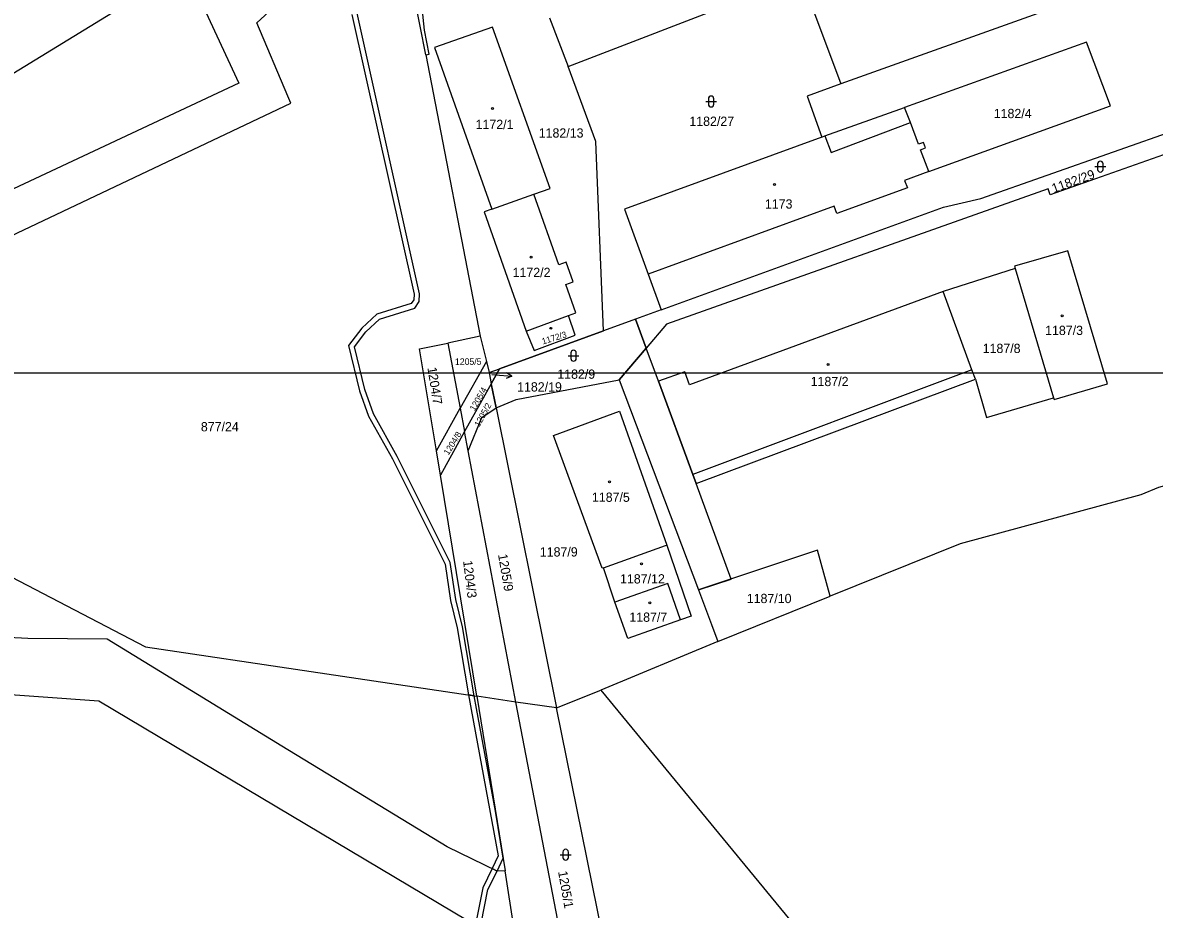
# Model space of a CAD drawing. Extents: x -869103 to -863415, y -1015889 to -1012477.
# Drawn here: x -866077.6 to -865869.7, y -1013598.4 to -1013435.7 of the extents above; entities that cross this region are included whole.
import ezdxf

# ---------------------------------------------------------------- set-up
doc = ezdxf.new("R2010")
doc.units = 0
for name, color, linetype in [('Hranice parcel', 7, 'Continuous'), ('ML1000', 7, 'Continuous'), ('Parcelní čísla', 7, 'Continuous'), ('Pop  PČ popisy', 7, 'Continuous'), ('Vnitřní kresba', 7, 'Continuous'), ('Věcná břemena k části', 7, 'Continuous'), ('Značky budov', 7, 'Continuous'), ('Značky kultur', 7, 'Continuous')]:
    doc.layers.add(name, color=color, linetype=linetype)

msp = doc.modelspace()

# ---------------------------------------------------------------- linework, layer by layer
at = {"layer": 'Hranice parcel'}
for p, q in [((-866003.54, -1013441.55), (-866013.02, -1013392.64)), ((-865977.38, -1013443.75), (-865934.66, -1013427.25)), ((-865933.46, -1013430.41), (-865927.31, -1013446.93)), ((-865980.84, -1013434.81), (-865977.38, -1013443.75)), ((-865901.59, -1013467.95), (-865815.11, -1013437.49)), ((-866003.54, -1013441.55), (-865993.53, -1013493.22)), ((-865991.4, -1013469.89), (-865983.72, -1013467.18)), ((-865895.29, -1013480.81), (-865908.54, -1013485.01)), ((-865895.29, -1013480.81), (-865888.27, -1013504.51)), ((-865962.68, -1013481.87), (-865960.29, -1013488.4)), ((-865985.1, -1013492.31), (-865977.32, -1013489.42)), ((-865960.29, -1013488.4), (-865965.04, -1013490.13)), ((-865965.04, -1013490.13), (-865970.89, -1013492.26)), ((-865965.04, -1013490.13), (-865963.07, -1013495.43)), ((-865993.53, -1013493.22), (-865999.47, -1013494.49)), ((-865993.53, -1013493.22), (-865992.41, -1013497.86)), ((-865989.97, -1013499.2), (-865970.89, -1013492.26)), ((-865999.47, -1013494.49), (-865997.21, -1013506.45)), ((-865963.07, -1013495.43), (-865968.01, -1013501.25)), ((-865992.41, -1013497.86), (-865997.21, -1013506.45)), ((-865992.41, -1013497.86), (-865991.91, -1013499.91)), ((-865991.91, -1013499.91), (-865989.97, -1013499.2)), ((-865991.91, -1013499.91), (-865991.51, -1013501.95)), ((-865991.51, -1013501.95), (-865989.97, -1013499.2)), ((-865991.51, -1013501.95), (-865996.4, -1013510.75)), ((-865990.63, -1013506.35), (-865991.51, -1013501.95)), ((-865968.01, -1013501.25), (-865953.46, -1013539.79)), ((-865990.63, -1013506.35), (-865979.5, -1013561.45)), ((-866001.59, -1013514.29), (-865997.21, -1013506.45)), ((-865997.21, -1013506.45), (-865996.4, -1013510.75)), ((-865996.4, -1013510.75), (-866000.85, -1013518.76)), ((-865995.74, -1013514.25), (-865996.4, -1013510.75)), ((-866000.85, -1013518.76), (-866001.59, -1013514.29)), ((-865987.01, -1013560.38), (-865995.74, -1013514.25)), ((-865994.18, -1013559.3), (-866000.85, -1013518.76)), ((-865968.8, -1013542.07), (-865970.89, -1013535.72)), ((-865949.89, -1013549.26), (-865929.26, -1013540.95)), ((-865949.89, -1013549.26), (-865971.4, -1013558.2)), ((-865979.5, -1013561.45), (-865971.4, -1013558.2)), ((-865971.4, -1013558.2), (-865927.41, -1013611.63)), ((-865987.01, -1013560.38), (-865994.18, -1013559.3)), ((-865994.18, -1013559.3), (-865988.96, -1013591.36)), ((-865979.5, -1013561.45), (-865987.01, -1013560.38)), ((-865969.16, -1013612.6), (-865979.5, -1013561.45)), ((-865987.33, -1013602.05), (-865988.96, -1013591.36))]:
    msp.add_line(p, q, dxfattribs=at)
for points in [[(-865864.03, -1013387.52), (-865852.37, -1013420.1), (-865927.31, -1013446.93)], [(-866096.65, -1013487.64), (-866096.53, -1013487.9), (-866084.5, -1013483.17), (-866084.93, -1013482.11), (-866086.54, -1013478.07), (-866085.78, -1013477.7), (-866028.31, -1013450.48), (-866028.88, -1013449.14), (-866034.54, -1013435.69), (-866010.91, -1013413.99), (-866020.61, -1013402.33)], [(-866025.3, -1013408.48), (-866020.91, -1013413.14), (-866031.47, -1013422.67), (-866043.94, -1013433.74), (-866037.89, -1013446.79), (-866093.15, -1013472.68), (-866118.24, -1013484.3), (-866141, -1013494.55), (-866156.39, -1013498.17), (-866151.37, -1013522.41), (-866188.94, -1013529.39), (-866190.57, -1013542.38)], [(-866027.13, -1013410.87), (-866051.29, -1013427.81), (-866095.23, -1013454.71), (-866169.78, -1013486.11), (-866232.42, -1013502.84), (-866288.75, -1013508.78), (-866345.83, -1013510.51), (-866417.43, -1013512.85), (-866474.48, -1013511.3), (-866529.02, -1013509.82), (-866570.34, -1013511.78), (-866600.51, -1013516.02), (-866601.84, -1013516.35)], [(-866003.54, -1013441.55), (-866002.92, -1013441.47), (-866003.77, -1013437.05), (-866004.53, -1013429.95), (-865995.34, -1013426.95), (-865991.58, -1013429.57), (-865988.23, -1013433.61), (-865982.16, -1013431.43)], [(-865983.72, -1013467.18), (-865980.71, -1013466.1), (-865991.31, -1013436.53), (-866001.91, -1013440.22), (-865991.4, -1013469.89)], [(-865815.11, -1013437.49), (-865813.95, -1013440.83), (-865888.89, -1013467.3), (-865889.26, -1013466.16)], [(-865911.18, -1013463.01), (-865877.79, -1013450.93), (-865882.2, -1013439.28), (-865915.6, -1013451.24)], [(-865970.89, -1013492.26), (-865972.3, -1013457.5), (-865977.38, -1013443.75)], [(-865927.31, -1013446.93), (-865933.52, -1013449.16), (-865930.82, -1013456.69)], [(-865930.82, -1013456.69), (-865930.23, -1013456.47), (-865915.6, -1013451.24)], [(-865911.18, -1013463.01), (-865912.68, -1013458.99), (-865911.79, -1013458.66), (-865912.16, -1013457.65), (-865913.05, -1013457.98), (-865914.52, -1013453.98), (-865915.6, -1013451.24)], [(-865930.82, -1013456.69), (-865967.05, -1013469.93), (-865962.68, -1013481.87)], [(-865911.18, -1013463.01), (-865915.6, -1013464.63), (-865915.1, -1013465.99), (-865928.05, -1013470.73), (-865928.54, -1013469.37), (-865962.68, -1013481.87)], [(-865889.26, -1013466.16), (-865959.3, -1013491), (-865963.07, -1013495.43)], [(-865977.32, -1013489.42), (-865976, -1013488.92), (-865977.84, -1013483.74), (-865976.47, -1013483.26), (-865977.75, -1013479.66), (-865979.11, -1013480.15), (-865983.72, -1013467.18)], [(-865960.29, -1013488.4), (-865908.47, -1013469.54), (-865901.59, -1013467.95)], [(-865991.4, -1013469.89), (-865992.81, -1013470.39), (-865985.1, -1013492.31)], [(-865888.27, -1013504.51), (-865888.16, -1013504.87), (-865878.37, -1013501.97), (-865885.61, -1013477.56), (-865895.41, -1013480.4), (-865895.29, -1013480.81)], [(-865908.54, -1013485.01), (-865955.08, -1013502.14), (-865955.94, -1013499.79), (-865960.81, -1013501.5), (-865954.51, -1013518.59), (-865953.89, -1013520.28), (-865902.62, -1013501.11)], [(-865758.27, -1013485.61), (-865798.53, -1013494.58), (-865850.2, -1013515.38), (-865854.19, -1013516.98), (-865868.99, -1013521.02), (-865872.25, -1013522.32), (-865905.38, -1013531.33), (-865929.26, -1013540.95)], [(-865902.62, -1013501.11), (-865903.24, -1013499.42), (-865908.54, -1013485.01)], [(-865985.1, -1013492.31), (-865983.66, -1013495.87), (-865976.13, -1013493.02), (-865977.32, -1013489.42)], [(-866001.59, -1013514.29), (-866004.67, -1013495.56), (-865999.47, -1013494.49)], [(-865990.63, -1013506.35), (-865986.93, -1013504.86), (-865968.01, -1013501.25)], [(-865902.62, -1013501.11), (-865900.6, -1013508.16), (-865888.27, -1013504.51)], [(-865995.74, -1013514.25), (-865993.23, -1013508.12), (-865990.63, -1013506.35)], [(-865970.89, -1013535.72), (-865971.13, -1013535.8), (-865980.05, -1013511.48), (-865967.96, -1013507.01), (-865959.28, -1013531.56)], [(-865987.63, -1013605.41), (-866063.57, -1013560.19), (-866119.86, -1013556.2), (-866122.52, -1013557.7), (-866122.52, -1013563.52), (-866131.66, -1013563.34), (-866131.51, -1013556.92), (-866133.13, -1013555.34), (-866191.03, -1013550.61), (-866207.19, -1013548.75), (-866314.5, -1013533.42), (-866315.91, -1013539.8), (-866329.66, -1013538.05), (-866384.1, -1013528.98), (-866392.18, -1013528.26), (-866461.96, -1013527.16), (-866575.54, -1013558.84), (-866583.33, -1013563.76)], [(-865970.89, -1013535.72), (-865959.52, -1013531.64), (-865959.28, -1013531.56)], [(-865959.28, -1013531.56), (-865954.82, -1013544.6), (-865956.74, -1013545.28)], [(-865929.26, -1013540.95), (-865931.63, -1013532.53), (-865953.46, -1013539.79)], [(-866085.47, -1013534.37), (-866055.02, -1013550.24), (-865994.18, -1013559.3)], [(-865956.74, -1013545.28), (-865959.1, -1013538.63), (-865968.8, -1013542.07)], [(-865953.46, -1013539.79), (-865951.06, -1013546.14), (-865949.89, -1013549.26)], [(-865956.74, -1013545.28), (-865966.44, -1013548.72), (-865968.8, -1013542.07)], [(-865988.96, -1013591.36), (-865990.41, -1013591.43), (-865999.58, -1013586.93), (-866029.94, -1013568.48), (-866062.04, -1013548.82), (-866076.6, -1013548.73), (-866086.17, -1013548.24)], [(-865964.35, -1013636.4), (-865966.53, -1013634.97), (-865972.37, -1013629.29), (-865975.64, -1013619.6), (-865987.01, -1013560.38)]]:
    msp.add_lwpolyline(points, dxfattribs=at)
at = {"layer": 'ML1000'}
msp.add_lwpolyline([(-866250, -1013000), (-865625, -1013000), (-865625, -1013500), (-866250, -1013500)], close=True, dxfattribs=at)
at = {"layer": 'Pop  PČ popisy'}
for p, q in [((-865987.76, -1013500.57), (-865988.71, -1013499.98)), ((-865991.43, -1013500.26), (-865990.75, -1013500.31)), ((-865990.75, -1013500.31), (-865987.76, -1013500.57)), ((-865987.76, -1013500.57), (-865988.8, -1013500.98))]:
    msp.add_line(p, q, dxfattribs=at)
at = {"layer": 'Vnitřní kresba'}
for p, q in [((-865929.09, -1013459.5), (-865914.52, -1013453.98)), ((-865930.23, -1013456.47), (-865929.09, -1013459.5)), ((-865903.24, -1013499.42), (-865954.51, -1013518.59))]:
    msp.add_line(p, q, dxfattribs=at)
at = {"layer": 'Věcná břemena k části'}
msp.add_lwpolyline([(-866017.12, -1013434.19), (-866005.66, -1013485.5), (-866005.73, -1013486.55), (-866006.19, -1013487.25), (-866012.55, -1013489.18), (-866015.3, -1013491.73), (-866017.73, -1013494.96), (-866015.69, -1013503.27), (-866014.06, -1013507.88), (-866009.65, -1013515.76), (-865999.99, -1013535.06), (-865998.97, -1013541.74), (-865997.74, -1013546.76), (-865995.67, -1013559.08), (-865994.63, -1013559.23), (-865996.76, -1013546.56), (-865997.99, -1013541.54), (-865999.03, -1013534.76), (-866008.77, -1013515.3), (-866013.14, -1013507.46), (-866014.73, -1013502.99), (-866016.65, -1013495.18), (-866014.56, -1013492.41), (-866012.03, -1013490.08), (-866005.55, -1013488.11), (-866004.75, -1013486.87), (-866004.66, -1013485.42), (-866016.16, -1013433.93)], dxfattribs=at)
for points in [[(-865991.51, -1013501.95), (-865990.63, -1013506.35), (-865986.93, -1013504.86), (-865968.01, -1013501.25), (-865963.07, -1013495.43), (-865965.04, -1013490.13), (-865970.89, -1013492.26), (-865989.97, -1013499.2)], [(-865963.07, -1013495.43), (-865968.01, -1013501.25), (-865953.46, -1013539.79), (-865947.46, -1013537.8), (-865953.89, -1013520.28), (-865954.51, -1013518.59), (-865960.81, -1013501.5)], [(-865995.22, -1013561.74), (-865990.24, -1013588.6), (-865991.37, -1013590.96), (-865990.41, -1013591.43), (-865989.34, -1013589.05), (-865990.74, -1013580.42), (-865994.24, -1013561.56), (-865994.63, -1013559.23), (-865995.67, -1013559.08)], [(-865991.37, -1013590.96), (-865993.07, -1013594.48), (-865994.43, -1013601.21), (-865994.29, -1013601.44), (-865992.5, -1013602.51), (-865993.37, -1013601.03), (-865992.11, -1013594.8), (-865990.41, -1013591.43)]]:
    msp.add_lwpolyline(points, close=True, dxfattribs=at)
at = {"layer": 'Značky budov'}
for centre in [(-865991.29, -1013451.43), (-865939.49, -1013465.39), (-865984.21, -1013478.71), (-865886.69, -1013489.47), (-865980.55, -1013491.78), (-865929.67, -1013498.44), (-865969.78, -1013519.98), (-865963.9, -1013535.01), (-865962.41, -1013542.17)]:
    msp.add_circle(centre, 0.175, dxfattribs=at)
at = {"layer": 'Značky kultur'}
for p, q in [((-865952.13, -1013450.15), (-865950.13, -1013450.15)), ((-865951.63, -1013449.65), (-865951.63, -1013450.65)), ((-865950.63, -1013450.65), (-865950.63, -1013449.65)), ((-865880.67, -1013462.1), (-865878.67, -1013462.1)), ((-865880.17, -1013461.6), (-865880.17, -1013462.6)), ((-865879.17, -1013462.6), (-865879.17, -1013461.6)), ((-865977.4, -1013496.81), (-865975.4, -1013496.81)), ((-865976.9, -1013496.31), (-865976.9, -1013497.31)), ((-865975.9, -1013497.31), (-865975.9, -1013496.31)), ((-865978.85, -1013588.41), (-865976.85, -1013588.41)), ((-865978.35, -1013587.91), (-865978.35, -1013588.91)), ((-865977.35, -1013588.91), (-865977.35, -1013587.91))]:
    msp.add_line(p, q, dxfattribs=at)
for centre, start, end in [((-865951.13, -1013449.65), 0, 180), ((-865951.13, -1013450.65), 180, 359.9879), ((-865879.67, -1013461.6), 0, 180), ((-865879.67, -1013462.6), 180, 359.9879), ((-865976.4, -1013496.31), 0, 180), ((-865976.4, -1013497.31), 180, 359.9879), ((-865977.85, -1013587.91), 0, 180), ((-865977.85, -1013588.91), 180, 359.9879)]:
    msp.add_arc(centre, 0.5, start, end, dxfattribs=at)

# ---------------------------------------------------------------- texts
at = {"layer": 'Parcelní čísla'}
for s, height, p in [('1182/4', 1.7, (-865899.24, -1013453.2)), ('1172/1', 1.7, (-865994.38, -1013455.2)), ('1182/27', 1.7, (-865955.13, -1013454.62)), ('1182/13', 1.7, (-865982.79, -1013456.77)), ('1173', 1.7, (-865941.26, -1013469.8)), ('1172/2', 1.7, (-865987.59, -1013482.37)), ('1187/3', 1.7, (-865889.8, -1013493.01)), ('1187/8', 1.7, (-865901.27, -1013496.31)), ('1205/5', 1.19, (-865998.17, -1013498.49)), ('1182/9', 1.7, (-865979.38, -1013501.04)), ('1182/19', 1.7, (-865986.76, -1013503.38)), ('1187/2', 1.7, (-865932.86, -1013502.39)), ('877/24', 1.7, (-866044.83, -1013510.69)), ('1187/5', 1.7, (-865973.02, -1013523.63)), ('1187/9', 1.7, (-865982.59, -1013533.67)), ('1187/12', 1.7, (-865967.86, -1013538.62)), ('1187/10', 1.7, (-865944.59, -1013542.22)), ('1187/7', 1.7, (-865966.15, -1013545.65))]:
    msp.add_text(s, height=height, dxfattribs=at).set_placement(p)
for s, height, rotation, p in [('1182/29', 1.7, 20, (-865888.23, -1013466.98)), ('1172/3', 1.139, 17, (-865982.02, -1013494.75)), ('1204/7', 1.7, 279, (-866003.24, -1013499.02)), ('1205/4', 1.139, 60, (-865994.56, -1013507.05)), ('1205/2', 1.139, 61, (-865993.69, -1013509.96)), ('1204/8', 1.139, 58, (-865999.36, -1013515.15)), ('1205/9', 1.7, 280, (-865990.28, -1013533.33)), ('1204/3', 1.7, 277, (-865996.69, -1013534.48)), ('1205/1', 1.7, 280, (-865979.25, -1013591.52))]:
    msp.add_text(s, height=height, rotation=rotation, dxfattribs=at).set_placement(p)

doc.saveas('drawing.dxf')
